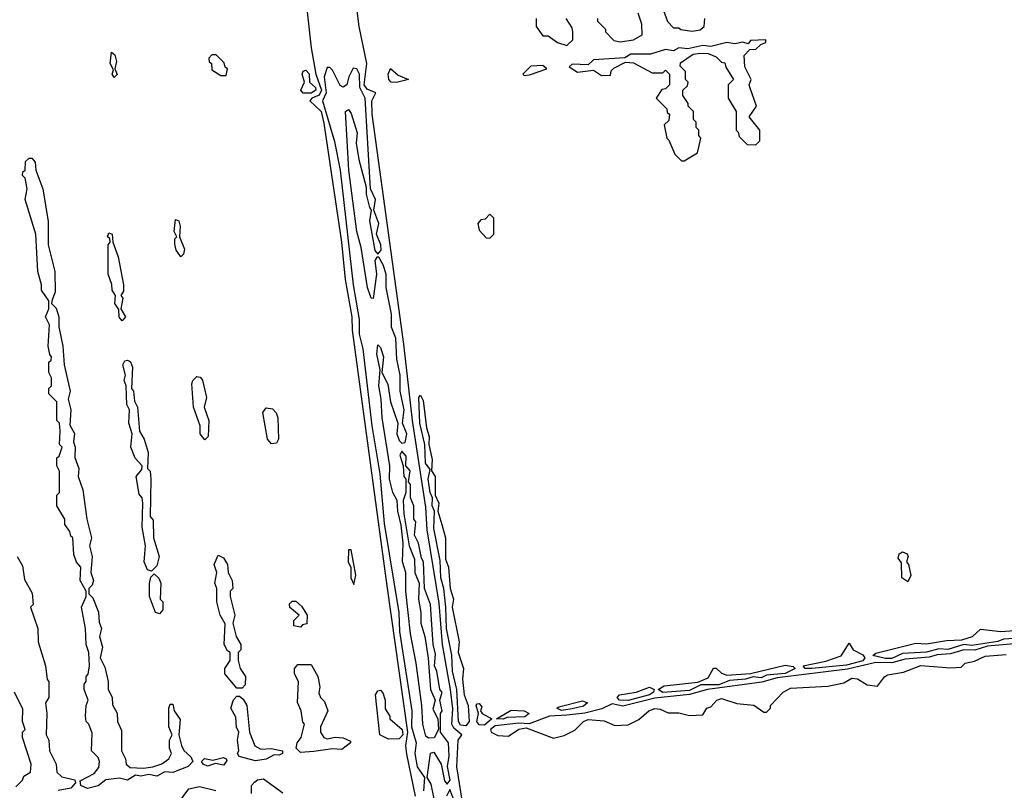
# Model space of a CAD drawing. Extents: x 2737310 to 2869991, y 870230 to 1012730.
# Tile 307 of 479: x 2790160 to 2793858, y 951187 to 954080. Entities that reach past the tile are written whole.
import ezdxf

# ---------------------------------------------------------------- set-up
doc = ezdxf.new("R2010")
doc.units = 0

msp = doc.modelspace()

# ---------------------------------------------------------------- linework, layer by layer
at = {"layer": '0CON02XD'}
for points in [[(2791836.7, 951056.7), (2791801.9, 951275), (2791806.2, 951375), (2791820, 951395), (2791790.4, 951420.4), (2791783.1, 951435), (2791786.8, 951493.2), (2791778.1, 951565), (2791748.1, 951735), (2791735, 951890), (2791690.8, 952165), (2791685, 952250), (2791635.7, 952575), (2791602.2, 952862.2), (2791483.1, 953725), (2791481.9, 953775), (2791497.5, 953805), (2791465, 953818.9), (2791453.8, 953835), (2791464.2, 953915), (2791434.3, 954054.3), (2791360.8, 954645)], [(2791217.5, 954315), (2791254.2, 953975), (2791271.9, 953875), (2791293.8, 953815), (2791285, 953796.9), (2791257.5, 953785), (2791250, 953775), (2791292, 953735), (2791301.9, 953691.9), (2791368.1, 953245), (2791382.5, 953105), (2791406.9, 952965), (2791408.1, 952915), (2791538.1, 951955), (2791616.2, 951405), (2791608.8, 951355), (2791612.3, 951322.3), (2791645.7, 951165)], [(2792415, 953997.5), (2792465, 954003.8), (2792497, 954023), (2792496.4, 954063.6), (2792482.5, 954105)], [(2792577.5, 954115), (2792593, 954073), (2792615, 954050), (2792635, 954050), (2792643, 954043), (2792685, 954037.5)], [(2792100, 954085), (2792100, 954055), (2792125, 954020), (2792145, 954020), (2792180, 953995), (2792215, 953983.3)], [(2792215, 953983.3), (2792237.5, 954005), (2792237.5, 954035), (2792235, 954050), (2792212.5, 954085)], [(2792330, 954085), (2792330, 954075), (2792360, 954045), (2792360, 954035), (2792391.7, 954001.7), (2792415, 953997.5)], [(2792685, 954037.5), (2792715, 954042.5), (2792730, 954055), (2792732.5, 954085)], [(2792655, 953550), (2792705, 953580), (2792717.5, 953635), (2792710, 953645), (2792710, 953665), (2792700, 953675), (2792700, 953695), (2792690, 953705), (2792690, 953735), (2792670, 953755), (2792670, 953765), (2792650, 953795), (2792650, 953815), (2792668.3, 953831.7), (2792670, 953845), (2792660, 953855), (2792660, 953885), (2792640, 953905), (2792641.7, 953918.3), (2792689.3, 953950.7), (2792715, 953953.8), (2792745, 953952.5), (2792775, 953940), (2792795, 953920), (2792808.3, 953918.3), (2792811.7, 953901.7), (2792840, 953855), (2792820, 953835), (2792820, 953785), (2792850, 953735), (2792850, 953665), (2792858.3, 953658.3), (2792861.7, 953641.7), (2792891.7, 953611.7), (2792925, 953610), (2792940, 953625), (2792940, 953665), (2792900, 953715), (2792927.5, 953755), (2792903, 953823), (2792900, 953835), (2792907.5, 953855), (2792883, 953903), (2792880, 953945), (2792901.7, 953968.3), (2792925, 953970), (2792943, 953987), (2792962.5, 953995), (2792962.5, 954005), (2792905, 954002.5), (2792895, 953990), (2792875, 953996.2), (2792845, 953990), (2792815, 953993.8), (2792755, 953980), (2792725, 953983.3), (2792669.5, 953970.5), (2792635, 953973.8), (2792615, 953962.5), (2792585, 953968), (2792529.4, 953950.6), (2792455, 953950), (2792433, 953937), (2792315, 953928.8), (2792295, 953910), (2792235, 953912.5), (2792223, 953903), (2792255, 953882.5), (2792315, 953890), (2792345, 953870), (2792378.3, 953871.7), (2792381.7, 953888.3), (2792391.7, 953898.3), (2792435, 953920), (2792465, 953917.5), (2792535, 953880), (2792575, 953880), (2792585, 953890), (2792600, 953875), (2792600, 953835), (2792585, 953820), (2792571.7, 953818.3), (2792550, 953785), (2792590, 953745), (2792591.7, 953731.7), (2792600, 953725), (2792598.3, 953701.7), (2792580, 953685), (2792590, 953635), (2792598.3, 953628.3), (2792620, 953575), (2792645, 953550), (2792655, 953550)], [(2790515, 953862.5), (2790507.5, 953875), (2790511.7, 953891.7), (2790500, 953915), (2790505, 953957.5), (2790517.7, 953947.7), (2790523.6, 953923.6), (2790517.5, 953895), (2790526.1, 953873.9), (2790515, 953862.5)], [(2790935, 953870), (2790940, 953895), (2790931.7, 953901.7), (2790928.3, 953918.3), (2790898.3, 953948.3), (2790881.7, 953948.3), (2790870, 953935), (2790871.7, 953921.7), (2790880, 953915), (2790881.7, 953891.7), (2790915, 953870), (2790935, 953870)], [(2791224.5, 953804.5), (2791216, 953815), (2791230, 953845), (2791220.6, 953875), (2791225, 953886.2), (2791235, 953890), (2791247.2, 953877.2), (2791248.8, 953845), (2791270.8, 953825), (2791272.5, 953815), (2791255, 953804.5), (2791224.5, 953804.5)], [(2791716, 951155), (2791705, 951210), (2791690, 951235), (2791703, 951327), (2791715, 951330), (2791742.5, 951285), (2791755, 951222.5), (2791765, 951210), (2791776.2, 951225), (2791766.4, 951276.4), (2791773.3, 951315), (2791770, 951365), (2791740, 951405), (2791740, 951475), (2791746.7, 951485), (2791737.5, 951525), (2791746.2, 951555), (2791737.5, 951565), (2791726.7, 951635), (2791717.5, 951655), (2791721.7, 951698.3), (2791713.3, 951735), (2791702.5, 951885), (2791680, 951945), (2791676.7, 952045), (2791668.3, 952058.3), (2791657.5, 952115), (2791642.5, 952145), (2791647.5, 952195), (2791640, 952205), (2791640, 952255), (2791627.5, 952285), (2791627.5, 952335), (2791620, 952345), (2791626.4, 952386.4), (2791610, 952405), (2791611.7, 952441.7), (2791595, 952460), (2791587.5, 952445), (2791600, 952405), (2791602.5, 952365), (2791610, 952355), (2791610, 952305), (2791600, 952275), (2791602.5, 952225), (2791622.5, 952105), (2791642.5, 952055), (2791643.9, 952003.9), (2791660, 951965), (2791657.5, 951905), (2791666.7, 951855), (2791666, 951815), (2791681.2, 951765), (2791693.6, 951683.6), (2791703.3, 951565), (2791720, 951525), (2791711.7, 951491.7), (2791730, 951455), (2791732.5, 951415), (2791716.4, 951383.6), (2791695, 951382.5), (2791685, 951390), (2791673.8, 951435), (2791670, 951505), (2791649.2, 951665), (2791627.5, 951775), (2791610, 951935), (2791610, 952005), (2791598, 952045), (2791600, 952115), (2791593, 952183), (2791580, 952235), (2791577.5, 952275), (2791561.2, 952305), (2791548.8, 952355), (2791550, 952405), (2791520.8, 952585), (2791518, 952655), (2791508.8, 952705), (2791513.3, 952765), (2791501.2, 952825), (2791505, 952860), (2791515, 952850), (2791526.7, 952815), (2791520, 952755), (2791542.3, 952712.3), (2791552, 952645), (2791580, 952565), (2791576.7, 952525), (2791585, 952500), (2791595, 952490), (2791607, 952493), (2791613.3, 952525), (2791597.5, 952565), (2791603.3, 952615), (2791588.8, 952685), (2791589.2, 952745), (2791576.1, 952806.1), (2791572, 952885), (2791556.4, 952926.4), (2791556, 952975), (2791536.7, 953075), (2791536, 953125), (2791525, 953160), (2791508.3, 953188.3), (2791501.7, 953188.3), (2791493.6, 953176.4), (2791500, 953125), (2791487, 953033), (2791480, 953035), (2791466.7, 953075), (2791442.5, 953225), (2791426, 953285), (2791396.2, 953515), (2791384, 953735), (2791395, 953742.5), (2791405, 953727.5), (2791426.7, 953655), (2791423.9, 953616.1), (2791433.8, 953555), (2791461.7, 953451.7), (2791461.2, 953425), (2791473.3, 953375), (2791480, 953365), (2791474, 953325), (2791493.6, 953213.6), (2791505, 953200), (2791517.5, 953215), (2791516.7, 953235), (2791500, 953275), (2791508.8, 953315), (2791490, 953365), (2791496.2, 953405), (2791477.5, 953445), (2791457.1, 953785), (2791436.9, 953825), (2791435.8, 953875), (2791426.1, 953896.1), (2791411.7, 953898.3), (2791396.2, 953865), (2791388.8, 953835), (2791375, 953826.2), (2791363.1, 953833.1), (2791335, 953890), (2791325, 953900), (2791315, 953900), (2791304, 953865), (2791311.1, 953805), (2791297.1, 953775), (2791342.3, 953622.3), (2791363.8, 953515), (2791412.9, 953085), (2791434.3, 952955), (2791435, 952900), (2791448, 952845), (2791482.5, 952555), (2791512, 952375), (2791528.3, 952188.3), (2791584, 951855), (2791586.4, 951783.6), (2791632, 951485), (2791631.4, 951425), (2791648.8, 951365), (2791644.2, 951325), (2791652, 951275), (2791680, 951235), (2791676.7, 951185)], [(2791575, 953844.4), (2791555, 953846), (2791546, 953855), (2791543.9, 953876.1), (2791553, 953897), (2791581.2, 953871.2), (2791620, 953855), (2791575, 953844.4)], [(2792055, 953870), (2792075, 953872.5), (2792140, 953895), (2792125, 953907.5), (2792080, 953905), (2792050, 953875), (2792055, 953870)], [(2790415, 951194.4), (2790390, 951205), (2790387.5, 951222.5), (2790439.3, 951250.7), (2790457, 951273), (2790460, 951295), (2790455, 951310), (2790430, 951335), (2790431.7, 951401.7), (2790420, 951435), (2790410, 951445), (2790407.5, 951465), (2790410, 951505), (2790417.5, 951525), (2790402.5, 951565), (2790402.5, 951585), (2790410, 951595), (2790410, 951615), (2790417, 951623), (2790422.5, 951655), (2790420, 951705), (2790410, 951735), (2790407.5, 951795), (2790392.5, 951875), (2790410, 951915), (2790410, 951935), (2790387.5, 951975), (2790390, 952025), (2790373, 952043), (2790363, 952073), (2790360, 952135), (2790351.7, 952141.7), (2790348.3, 952158.3), (2790330, 952185), (2790330, 952205), (2790300, 952255), (2790300, 952295), (2790310, 952305), (2790310, 952385), (2790300, 952405), (2790300, 952435), (2790308.3, 952441.7), (2790320, 952475), (2790310, 952485), (2790312.5, 952535), (2790310, 952565), (2790300, 952575), (2790300, 952645), (2790270, 952675), (2790270, 952695), (2790280, 952705), (2790280, 952735), (2790270, 952755), (2790270, 952795), (2790278.3, 952801.7), (2790280, 952815), (2790273, 952823), (2790267.5, 952855), (2790272.5, 952935), (2790257.5, 952965), (2790270, 952995), (2790270, 953025), (2790242.5, 953065), (2790242.5, 953085), (2790227.5, 953135), (2790220, 953275), (2790180, 953405), (2790187.5, 953445), (2790180, 953485), (2790170, 953495), (2790171.7, 953508.3), (2790180, 953515), (2790181.7, 953548.3), (2790195, 953560), (2790205, 953560), (2790217.5, 953545), (2790220, 953515), (2790247.5, 953445), (2790267, 953323), (2790267.5, 953235), (2790292.5, 953135), (2790293, 953057), (2790281.7, 953028.3), (2790280, 953015), (2790297, 952997), (2790306.7, 952965), (2790307, 952927), (2790322.5, 952855), (2790327.5, 952785), (2790350, 952685), (2790342.5, 952655), (2790352.5, 952615), (2790348.3, 952558.3), (2790366.4, 952526.4), (2790362.5, 952495), (2790368.8, 952475), (2790367, 952437), (2790382.5, 952395), (2790380, 952365), (2790397.5, 952315), (2790412.5, 952205), (2790430, 952135), (2790422.5, 952105), (2790432.5, 952065), (2790427.5, 952005), (2790436.7, 951975), (2790432.5, 951957.5), (2790420, 951945), (2790420, 951925), (2790435, 951910), (2790456.4, 951856.4), (2790458.3, 951818.3), (2790467.5, 951795), (2790460, 951765), (2790471.2, 951725), (2790462.5, 951685), (2790479.3, 951649.3), (2790492.5, 951595), (2790492.5, 951565), (2790507, 951537), (2790508.3, 951508.3), (2790526.4, 951476.4), (2790527.5, 951445), (2790541.7, 951411.7), (2790542.5, 951335), (2790557.5, 951305), (2790560, 951285), (2790575, 951273.3), (2790625, 951270), (2790660, 951275), (2790693.3, 951286.7), (2790720, 951305), (2790730, 951325), (2790722.5, 951345), (2790722.5, 951375), (2790732.5, 951395), (2790720, 951425), (2790720, 951495), (2790725, 951510), (2790735, 951510), (2790740, 951485), (2790763, 951453), (2790757.5, 951395), (2790767.5, 951355), (2790777, 951337), (2790803, 951313), (2790810, 951295), (2790793, 951277), (2790735, 951254.4), (2790705, 951256.2), (2790675, 951240.6), (2790645, 951246.2), (2790615, 951240.8), (2790595, 951244), (2790565, 951225.6), (2790535, 951232.9), (2790482.9, 951227.1), (2790455, 951204.4), (2790415, 951194.4)], [(2790765, 953190), (2790747.5, 953215), (2790743, 953237), (2790743, 953257), (2790750, 953265), (2790740, 953285), (2790745, 953330), (2790757.5, 953325), (2790762.5, 953305), (2790760, 953265), (2790778.3, 953218.3), (2790775, 953200), (2790765, 953190)], [(2791925, 953260), (2791940, 953275), (2791940, 953335), (2791925, 953350), (2791908.3, 953331.7), (2791891.7, 953328.3), (2791880, 953315), (2791885, 953290), (2791911.7, 953261.7), (2791925, 953260)], [(2790545, 952950), (2790533, 952963), (2790531.7, 952991.7), (2790517.5, 953015), (2790520, 953045), (2790507.5, 953065), (2790506.4, 953086.4), (2790492.5, 953125), (2790492.5, 953235), (2790500, 953245), (2790498.3, 953258.3), (2790490, 953265), (2790495, 953280), (2790507.5, 953275), (2790510, 953245), (2790529.3, 953189.3), (2790550, 953085), (2790549.3, 953060.7), (2790540, 953045), (2790547.5, 953035), (2790540, 952995), (2790557.5, 952965), (2790545, 952950)], [(2790655, 952010), (2790640, 952015), (2790627.5, 952045), (2790632.5, 952105), (2790620, 952175), (2790622.5, 952265), (2790620, 952285), (2790608.3, 952298.3), (2790597.5, 952365), (2790618.3, 952391.7), (2790620, 952405), (2790593.8, 952433.8), (2790577.5, 952475), (2790582.5, 952525), (2790570, 952565), (2790572.5, 952615), (2790562.5, 952635), (2790560, 952705), (2790552.5, 952725), (2790557.5, 952745), (2790547.5, 952785), (2790555, 952800), (2790565, 952802.5), (2790576.2, 952796.2), (2790583.3, 952775), (2790580, 952695), (2790587.5, 952685), (2790591.7, 952648.3), (2790602.5, 952625), (2790610, 952535), (2790627.5, 952505), (2790642.5, 952455), (2790640, 952395), (2790650, 952385), (2790652.5, 952355), (2790650, 952215), (2790661.7, 952201.7), (2790662.5, 952135), (2790683.3, 952065), (2790675, 952030), (2790655, 952010)], [(2790855, 952502.5), (2790837.5, 952525), (2790837.5, 952555), (2790813.3, 952625), (2790807, 952713), (2790810, 952725), (2790825, 952740), (2790838.3, 952738.3), (2790847, 952727), (2790861.7, 952661.7), (2790852.5, 952625), (2790870, 952575), (2790867.5, 952515), (2790855, 952502.5)], [(2791835, 951428.9), (2791815, 951431.9), (2791807.8, 951445), (2791801.9, 951565), (2791785.6, 951635), (2791782.5, 951695), (2791762.2, 951795), (2791760, 951875), (2791752.5, 951945), (2791740.9, 951985), (2791739.5, 952049.5), (2791715, 952170), (2791717.5, 952235), (2791709.2, 952255), (2791710, 952285), (2791701.4, 952305), (2791694.3, 952355.7), (2791701.7, 952391.7), (2791684.4, 952415), (2791681.2, 952485), (2791662.9, 952565), (2791658.3, 952661.7), (2791665, 952670), (2791675, 952650), (2791688, 952548), (2791698, 952515), (2791696, 952485), (2791709.5, 952429.5), (2791707, 952387), (2791720, 952365), (2791720, 952295), (2791733.8, 952265), (2791730, 952235), (2791745.8, 952185), (2791758.8, 952135), (2791758.8, 952055), (2791770, 952025), (2791776.2, 951945), (2791789.2, 951905), (2791784, 951875), (2791810, 951745), (2791806, 951705), (2791826, 951645), (2791822.9, 951605), (2791829.2, 951545), (2791844.3, 951505), (2791847.8, 951445), (2791835, 951428.9)], [(2791105, 952487.5), (2791090, 952505), (2791072.5, 952605), (2791085, 952622.5), (2791109.3, 952619.3), (2791123.6, 952603.6), (2791130, 952585), (2791132.5, 952505), (2791125, 952490), (2791105, 952487.5)], [(2790995, 951570), (2790975, 951570), (2790930, 951625), (2790930, 951645), (2790950, 951675), (2790950, 951705), (2790940.7, 951710.7), (2790927.5, 951735), (2790931.7, 951811.7), (2790912.5, 951845), (2790900, 951895), (2790900, 951945), (2790892.5, 951965), (2790900, 952005), (2790890, 952035), (2790905, 952070), (2790925, 952060), (2790940, 952035), (2790942.5, 952005), (2790957.5, 951975), (2790960, 951945), (2790950, 951935), (2790950, 951915), (2790967.5, 951845), (2790960, 951815), (2790972.5, 951765), (2790990, 951735), (2790990, 951715), (2790980, 951705), (2790980, 951675), (2790987.5, 951645), (2791007.5, 951615), (2791007, 951583), (2790995, 951570)], [(2791415, 951960), (2791422.5, 951995), (2791405, 952090), (2791395, 952090), (2791394, 952045), (2791403, 952023), (2791403.8, 951985), (2791415, 951960)], [(2793495, 951970), (2793473.3, 951985), (2793471.7, 952041.7), (2793458.3, 952058.3), (2793462.5, 952075), (2793475, 952082.5), (2793492.5, 952075), (2793496.7, 952065), (2793490, 952045), (2793497.5, 952035), (2793506.2, 951993.8), (2793495, 951970)], [(2790150, 952065), (2790170, 952030), (2790178.3, 951978.3), (2790207, 951927), (2790210, 951885), (2790200, 951875), (2790227.5, 951795), (2790230, 951745), (2790257.5, 951655), (2790263, 951603), (2790270, 951595), (2790270, 951535), (2790257.5, 951515), (2790262.5, 951475), (2790260, 951395), (2790270, 951375), (2790272.5, 951335), (2790297.5, 951285), (2790300, 951255), (2790318.3, 951238.3), (2790367, 951227), (2790370, 951215), (2790352.5, 951195), (2790305, 951186.7)], [(2790685, 951850), (2790670, 951855), (2790647.5, 951915), (2790647, 951963), (2790652.5, 951987.5), (2790665, 952000), (2790683, 951983), (2790690, 951965), (2790687.5, 951905), (2790697.5, 951895), (2790697.5, 951865), (2790685, 951850)], [(2791215, 951800), (2791190, 951805), (2791190, 951825), (2791210, 951845), (2791173.9, 951873.9), (2791173, 951887), (2791183, 951897), (2791197, 951897), (2791218.3, 951878.3), (2791240, 951845), (2791238.3, 951811.7), (2791221.7, 951808.3), (2791215, 951800)], [(2793411.6, 951681.6), (2793363.8, 951693.8), (2793375, 951702.5), (2793525, 951740), (2793565, 951736.7), (2793640.5, 951749.5), (2793698.3, 951751.7), (2793737.5, 951765), (2793768.3, 951791.7), (2793845, 951783.8), (2793948.8, 951791.2)], [(2793895, 951736.9), (2793795, 951728.8), (2793747.1, 951712.9), (2793705, 951714.4), (2793655, 951699.4), (2793605.7, 951695.7), (2793575, 951686.7), (2793485, 951680), (2793435, 951666.2), (2793375, 951667.5), (2793268.5, 951641.5), (2793005, 951608.8), (2792947.4, 951592.6), (2792742.5, 951565), (2792675, 951546.9), (2792545, 951533.1), (2792425, 951502.5), (2792385, 951511.4), (2792346.7, 951493.3), (2792282.7, 951477.3), (2792215, 951469.5), (2792150, 951465), (2792073.6, 951436.4), (2792035, 951438.8), (2791945, 951428.6), (2791927.5, 951415), (2791930, 951405), (2791955, 951392.5), (2791995, 951390), (2792033.8, 951416.2), (2792061.7, 951421.7), (2792165, 951382.5)], [(2793135, 951644.5), (2793110, 951645), (2793102.5, 951655), (2793187.9, 951672.1), (2793245, 951691.4), (2793275, 951740), (2793290, 951715), (2793326.1, 951696.1), (2793333.8, 951685), (2793326.2, 951673.8), (2793265, 951656.9), (2793135, 951644.5)], [(2793915, 951757.9), (2793855, 951754.4), (2793833.8, 951746.2), (2793735, 951730.5), (2793705, 951734.4), (2793645, 951715.5), (2793611.7, 951718.3), (2793565.9, 951705.9), (2793475, 951700.6), (2793435, 951682.3), (2793411.6, 951681.6)], [(2792165, 951382.5), (2792205, 951392.5), (2792245, 951412.5), (2792277.5, 951445), (2792295, 951453.3), (2792355, 951447.5), (2792395, 951430), (2792445, 951432.5), (2792485, 951452.5), (2792522.5, 951485), (2792545, 951494), (2792565, 951492), (2792595, 951477.5), (2792635, 951477.5), (2792675, 951467.5), (2792725, 951470), (2792740, 951495), (2792755, 951500), (2792777.5, 951525), (2792795, 951531.2), (2792853.6, 951513.6), (2792917, 951507), (2792955, 951480), (2792965, 951480), (2792980, 951495), (2792980, 951505), (2793026.7, 951555), (2793055, 951571.2), (2793195, 951577.5), (2793255, 951590), (2793285, 951608), (2793305.9, 951605.9), (2793343, 951583), (2793381.7, 951578.3), (2793407, 951613), (2793419.3, 951620.7), (2793479.3, 951630.7), (2793543.9, 951656.1), (2793655, 951647.5), (2793695, 951650), (2793710, 951665), (2793745, 951672.5), (2793785, 951691.2), (2793865, 951697.5)], [(2791215, 951329.2), (2791198.8, 951345), (2791202.5, 951365), (2791217.5, 951385), (2791230, 951435), (2791223, 951443), (2791217.5, 951485), (2791203, 951517), (2791207.5, 951595), (2791192.5, 951625), (2791192.5, 951645), (2791205, 951660), (2791255, 951660), (2791280, 951615), (2791287.5, 951575), (2791283, 951553), (2791290, 951535), (2791305, 951520), (2791317.5, 951485), (2791290, 951425), (2791290, 951405), (2791302.5, 951385), (2791315, 951380), (2791345, 951386.2), (2791375, 951384), (2791401.7, 951371.7), (2791402.5, 951365), (2791369.3, 951340.7), (2791335, 951342.5), (2791265, 951332.5), (2791215, 951329.2)], [(2792575, 951554.4), (2792557.5, 951565), (2792580.8, 951579.2), (2792706.4, 951593.6), (2792745, 951610), (2792765, 951646.2), (2792775.9, 951645.9), (2792795, 951626.7), (2792815, 951618.8), (2792905, 951626.2), (2793035, 951656.7), (2793065, 951652.5), (2793072.5, 951645), (2793035, 951625.7), (2792965, 951619.2), (2792945, 951610), (2792915, 951612.9), (2792886, 951604), (2792825, 951600), (2792785, 951583.2), (2792717.5, 951582.5), (2792675, 951562.3), (2792575, 951554.4)], [(2790145, 951200), (2790170, 951225), (2790175, 951240), (2790200, 951255), (2790202.5, 951285), (2790170, 951385), (2790170, 951405), (2790180, 951415), (2790170, 951445), (2790171.7, 951491.7), (2790140, 951555)], [(2791545, 951378.6), (2791512.9, 951395), (2791496.2, 951545), (2791505, 951560), (2791515, 951562.5), (2791523.6, 951553.6), (2791532.5, 951525), (2791533, 951493), (2791550, 951465), (2791550, 951455), (2791596.5, 951415), (2791599.1, 951395), (2791585, 951380.9), (2791545, 951378.6)], [(2792445, 951524.6), (2792412, 951525), (2792404, 951535), (2792412.5, 951545), (2792475, 951556), (2792525, 951573.8), (2792542.5, 951565), (2792540, 951555), (2792525, 951546), (2792445, 951524.6)], [(2791045, 951298.2), (2790984.2, 951314.2), (2790977.5, 951325), (2790983, 951337), (2790977.5, 951375), (2790982.5, 951405), (2790973.6, 951423.6), (2790971.7, 951461.7), (2790952.5, 951495), (2790963, 951527), (2790975, 951540), (2790985, 951540), (2790999.3, 951529.3), (2791013.3, 951505), (2791022.5, 951405), (2791043.6, 951353.6), (2791065, 951341.2), (2791103.8, 951343.8), (2791146.7, 951335), (2791146.7, 951325), (2791135, 951318.8), (2791115, 951320), (2791085, 951304.4), (2791045, 951298.2)], [(2792195, 951486.2), (2792176.7, 951495), (2792185, 951500), (2792273.6, 951523.6), (2792292.5, 951515), (2792277.4, 951502.6), (2792235, 951493.1), (2792195, 951486.2)], [(2791905, 951432.2), (2791885, 951432.9), (2791876.9, 951445), (2791883.3, 951475), (2791873.8, 951505), (2791878.3, 951511.7), (2791885, 951512.5), (2791895, 951500), (2791890, 951485), (2791896.7, 951475), (2791932.5, 951455), (2791905, 951432.2)], [(2791975, 951454.2), (2791950, 951455), (2792005, 951487.5), (2792055, 951486), (2792073.3, 951475), (2792057.1, 951462.9), (2791989.3, 951460.7), (2791975, 951454.2)], [(2790865, 951277.5), (2790848.8, 951285), (2790842.5, 951295), (2790853.8, 951306.2), (2790885, 951300), (2790925, 951310.8), (2790935.9, 951305.9), (2790937.5, 951297.5), (2790925, 951281.1), (2790895, 951287.5), (2790865, 951277.5)], [(2791030, 951175), (2791030, 951205), (2791041.7, 951218.3), (2791053, 951227), (2791075, 951230), (2791148.3, 951178.3)], [(2790752.5, 951135), (2790795, 951192.5), (2790835, 951201.2), (2790896.4, 951186.4)], [(2791792.5, 951145), (2791775, 951190), (2791763.3, 951165)]]:
    msp.add_lwpolyline(points, dxfattribs=at)

doc.saveas('drawing.dxf')
